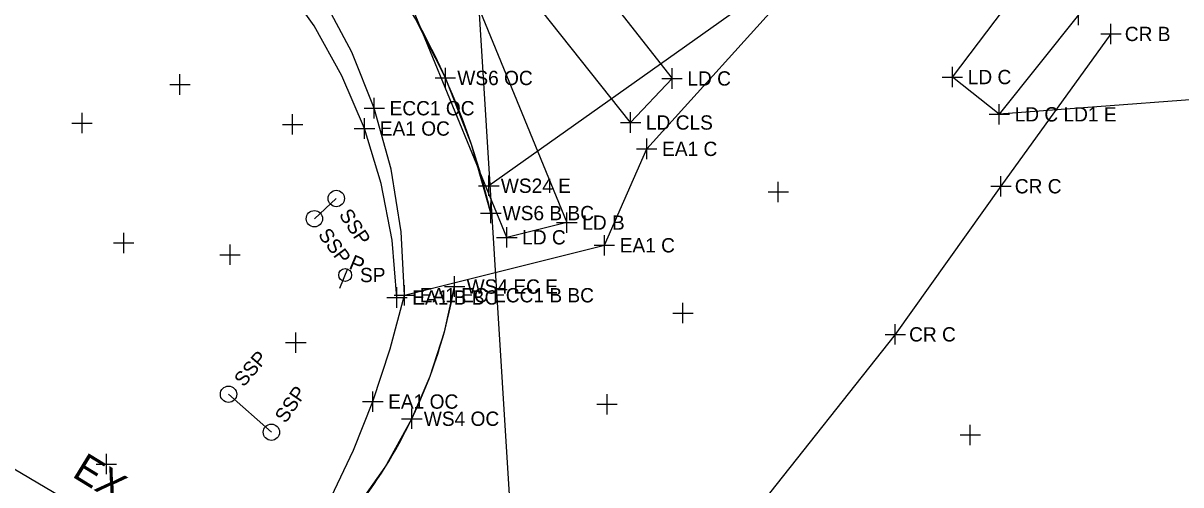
# Model space of a CAD drawing. Extents: x 1324236 to 1326110, y 459090 to 460782.
# Drawn here: x 1324926.6 to 1325040, y 459872.5 to 459917.7 of the extents above; entities that cross this region are included whole.
import ezdxf

# ---------------------------------------------------------------- set-up
doc = ezdxf.new("R2010")
doc.units = 0
for name, color, linetype in [('BD_X_Canopy', 7, 'Continuous'), ('DR_X_Ditch', 7, 'Continuous'), ('DR_X_Storm_Sewer', 7, 'Continuous'), ('DT_X_Contour_Minor', 7, 'Continuous'), ('DT_X_Island', 7, 'Continuous'), ('DT_X_Void', 7, 'Continuous'), ('DV_X_Property_Line', 7, 'Continuous'), ('E-RW-ODOT', 7, 'Continuous'), ('PM_X_Edge_Line', 7, 'Continuous'), ('PM_X_Stop_Line', 7, 'Continuous'), ('PV_X_Shoulder', 7, 'Continuous'), ('RD_X_Concrete_Barrier', 7, 'Continuous'), ('RW_X_CL', 7, 'Continuous'), ('RW_X_Esmt_SH', 7, 'Continuous'), ('RW_X_Fee_RW', 7, 'Continuous'), ('UT_X_Telecom', 7, 'Continuous'), ('VG_X_Flower_Bed', 7, 'Continuous')]:
    doc.layers.add(name, color=color, linetype=linetype)

msp = doc.modelspace()

# ---------------------------------------------------------------- linework, layer by layer
at = {"layer": 'BD_X_Canopy'}
msp.add_lwpolyline([(1325033.14, 459916.69), (1325022.37, 459901.78), (1325012.02, 459887.28), (1324998.48, 459870.18), (1324989.07, 459856.31)], dxfattribs=at)
at = {"layer": 'DR_X_Ditch'}
for points in [[(1324972.42, 459899.15), (1324970.52, 459905.87), (1324967.97, 459912.38), (1324967.97, 459912.38), (1324965.03, 459918.23), (1324961.57, 459923.78), (1324957.62, 459929), (1324957.62, 459929), (1324938.83, 459952.6), (1324918.89, 459977.84), (1324898.46, 460003.8), (1324879.21, 460028.23), (1324859.57, 460053.1)], [(1324927.09, 459828.14), (1324947.05, 459854.25), (1324958.95, 459869.83), (1324962.07, 459874.27), (1324964.69, 459879.02), (1324964.69, 459879.02), (1324966.48, 459883.2), (1324967.88, 459887.52), (1324968.88, 459891.96), (1324968.88, 459891.96)]]:
    msp.add_lwpolyline(points, dxfattribs=at)
at = {"layer": 'DR_X_Storm_Sewer'}
msp.add_line((1324996.53, 459919.05), (1324972.23, 459901.83), dxfattribs=at)
at = {"layer": 'DT_X_Contour_Minor'}
for p, q in [((1324955.15, 459898.6), (1324957.29, 459900.58)), ((1324950.94, 459877.7), (1324946.74, 459881.42))]:
    msp.add_line(p, q, dxfattribs=at)
for centre in [(1324957.29, 459900.58), (1324955.15, 459898.6), (1324946.74, 459881.42), (1324950.94, 459877.7)]:
    msp.add_circle(centre, 0.8, dxfattribs=at)
at = {"layer": 'DT_X_Island'}
for p, q in [((1325033.14, 459916.69), (1325022.37, 459901.78)), ((1325022.37, 459901.78), (1325012.02, 459887.28)), ((1325012.02, 459887.28), (1324998.48, 459870.18))]:
    msp.add_line(p, q, dxfattribs=at)
at = {"layer": 'DV_X_Property_Line'}
for p, q in [((1324961.01, 459908.42), (1324961.01, 459910.42)), ((1324960.01, 459909.42), (1324962.01, 459909.42)), ((1324960.05, 459906.43), (1324960.05, 459908.43)), ((1324959.05, 459907.43), (1324961.05, 459907.43)), ((1324987.69, 459904.44), (1324987.69, 459906.44)), ((1324986.69, 459905.44), (1324988.69, 459905.44)), ((1324983.54, 459895), (1324983.54, 459897)), ((1324982.54, 459896), (1324984.54, 459896)), ((1324963.96, 459890.11), (1324963.96, 459892.11)), ((1324962.23, 459890.89), (1324964.23, 459890.89)), ((1324962.96, 459891.11), (1324964.96, 459891.11)), ((1324963.23, 459889.89), (1324963.23, 459891.89)), ((1324959.87, 459880.7), (1324961.87, 459880.7)), ((1324960.87, 459879.7), (1324960.87, 459881.7))]:
    msp.add_line(p, q, dxfattribs=at)
at = {"layer": 'E-RW-ODOT'}
msp.add_line((1324989.68, 459622.77), (1324967.69, 459977.08), dxfattribs=at)
msp.add_line((1324989.68, 459622.77), (1324967.69, 459977.08), dxfattribs=at)
at = {"layer": 'PM_X_Edge_Line'}
for centre, radius, start, end in [((1324902.23, 459882.93), 72.04, 24.1308, 39.7503), ((1324902.23, 459882.93), 72.04, 13.0091, 24.1308), ((1324919.7, 459900.73), 49.95, 334.235, 349.8886), ((1324919.7, 459900.73), 49.95, 321.7901, 334.235)]:
    msp.add_arc(centre, radius, start, end, dxfattribs=at)
at = {"layer": 'PM_X_Stop_Line'}
msp.add_line((1324996.53, 459919.05), (1324972.23, 459901.83), dxfattribs=at)
at = {"layer": 'PV_X_Shoulder'}
for points in [[(1324963.96, 459891.11), (1324963.66, 459897.31), (1324962.68, 459903.44), (1324961.01, 459909.42), (1324961.01, 459909.42), (1324958.81, 459914.91), (1324956.03, 459920.13), (1324952.71, 459925.02), (1324952.71, 459925.02), (1324933.82, 459948.86), (1324913.96, 459974.1), (1324893.68, 459999.82), (1324874.27, 460024.12), (1324854.57, 460049.08)], [(1324963.23, 459890.89), (1324962.76, 459896.5), (1324961.7, 459902.04), (1324960.05, 459907.43), (1324960.05, 459907.43), (1324957.85, 459912.59), (1324955.11, 459917.49), (1324951.86, 459922.08), (1324951.86, 459922.08), (1324931.86, 459947.29), (1324912.16, 459972.56), (1324891.51, 459998.23), (1324872.09, 460022.39), (1324852.74, 460047.52)], [(1324925.49, 459829.15), (1324945.55, 459855.34), (1324956.78, 459871.33), (1324958.97, 459875.95), (1324960.87, 459880.7), (1324960.87, 459880.7), (1324962.58, 459885.86), (1324963.96, 459891.11), (1324963.96, 459891.11), (1324983.54, 459896), (1324987.69, 459905.44), (1325002.15, 459921.48), (1325006.99, 459922.03), (1325011.69, 459923.28), (1325011.69, 459923.28), (1325015.28, 459924.75), (1325018.67, 459926.62), (1325021.83, 459928.86), (1325021.83, 459928.86), (1325032.72, 459941.95), (1325043.21, 459955.43)]]:
    msp.add_lwpolyline(points, dxfattribs=at)
at = {"layer": 'RD_X_Concrete_Barrier'}
msp.add_line((1324957.63, 459891.8), (1324958.43, 459893.74), dxfattribs=at)
msp.add_circle((1324958.16, 459893.09), 0.63, dxfattribs=at)
at = {"layer": 'RW_X_CL'}
for p, q in [((1325033.14, 459915.69), (1325033.14, 459917.69)), ((1325032.14, 459916.69), (1325034.14, 459916.69)), ((1324941.98, 459910.74), (1324941.98, 459912.74)), ((1324967.97, 459911.38), (1324967.97, 459913.38)), ((1324940.98, 459911.74), (1324942.98, 459911.74)), ((1324966.97, 459912.38), (1324968.97, 459912.38)), ((1324931.4, 459907.97), (1324933.4, 459907.97)), ((1324932.4, 459906.97), (1324932.4, 459908.97)), ((1324953.01, 459906.83), (1324953.01, 459908.83)), ((1324952.01, 459907.83), (1324954.01, 459907.83)), ((1324972.23, 459900.83), (1324972.23, 459902.83)), ((1325000.57, 459900.22), (1325000.57, 459902.22)), ((1325022.37, 459900.78), (1325022.37, 459902.78)), ((1324971.23, 459901.83), (1324973.23, 459901.83)), ((1324999.57, 459901.22), (1325001.57, 459901.22)), ((1325021.37, 459901.78), (1325023.37, 459901.78)), ((1324972.42, 459898.15), (1324972.42, 459900.15)), ((1324971.42, 459899.15), (1324973.42, 459899.15)), ((1324936.48, 459895.23), (1324936.48, 459897.23)), ((1324935.48, 459896.23), (1324937.48, 459896.23)), ((1324946.89, 459894.07), (1324946.89, 459896.07)), ((1324945.89, 459895.07), (1324947.89, 459895.07)), ((1324968.88, 459890.96), (1324968.88, 459892.96)), ((1324967.88, 459891.96), (1324969.88, 459891.96)), ((1324991.23, 459888.37), (1324991.23, 459890.37)), ((1324990.23, 459889.37), (1324992.23, 459889.37)), ((1324953.33, 459885.47), (1324953.33, 459887.47)), ((1325012.02, 459886.28), (1325012.02, 459888.28)), ((1324952.33, 459886.47), (1324954.33, 459886.47)), ((1325011.02, 459887.28), (1325013.02, 459887.28)), ((1324983.8, 459879.44), (1324983.8, 459881.44)), ((1324964.69, 459878.02), (1324964.69, 459880.02)), ((1324982.8, 459880.44), (1324984.8, 459880.44)), ((1324963.69, 459879.02), (1324965.69, 459879.02)), ((1325019.37, 459876.43), (1325019.37, 459878.43)), ((1325018.37, 459877.43), (1325020.37, 459877.43)), ((1324934.78, 459873.58), (1324934.78, 459875.58)), ((1324933.78, 459874.58), (1324935.78, 459874.58))]:
    msp.add_line(p, q, dxfattribs=at)
at = {"layer": 'RW_X_Esmt_SH'}
for p, q in [((1325029.97, 459917.56), (1325029.97, 459919.56)), ((1324990.17, 459911.33), (1324990.17, 459913.33)), ((1325016.62, 459912.47), (1325018.62, 459912.47)), ((1325017.62, 459911.47), (1325017.62, 459913.47)), ((1324989.17, 459912.33), (1324991.17, 459912.33)), ((1324986.11, 459907.02), (1324986.11, 459909.02)), ((1325022.21, 459907.82), (1325022.21, 459909.82)), ((1324985.11, 459908.02), (1324987.11, 459908.02)), ((1325021.21, 459908.82), (1325023.21, 459908.82)), ((1324979.87, 459897.22), (1324979.87, 459899.22)), ((1324973.99, 459895.78), (1324973.99, 459897.78)), ((1324978.87, 459898.22), (1324980.87, 459898.22)), ((1324972.99, 459896.77), (1324974.99, 459896.77))]:
    msp.add_line(p, q, dxfattribs=at)
at = {"layer": 'RW_X_Fee_RW'}
for p, q in [((1324971.56, 459936.02), (1324990.17, 459912.33)), ((1324986.11, 459908.02), (1324966.78, 459932.34)), ((1324968.51, 459925.88), (1324979.87, 459898.22)), ((1324973.99, 459896.77), (1324962.59, 459924.46)), ((1325017.62, 459912.47), (1325025.06, 459922.31)), ((1325029.97, 459918.56), (1325022.21, 459908.82)), ((1325022.21, 459908.82), (1325017.62, 459912.47)), ((1324990.17, 459912.33), (1324986.11, 459908.02)), ((1325041.33, 459910.27), (1325022.21, 459908.82)), ((1324979.87, 459898.22), (1324973.99, 459896.77))]:
    msp.add_line(p, q, dxfattribs=at)
at = {"layer": 'VG_X_Flower_Bed'}
msp.add_line((1324916.01, 459879.81), (1325034.53, 459810.31), dxfattribs=at)

# ---------------------------------------------------------------- texts
at = {"layer": 'DT_X_Contour_Minor'}
for rotation, p in [(303.2906, (1324957.5, 459898.99)), (306.5684, (1324955.45, 459897.02)), (49.2735, (1324948.22, 459882.06)), (55.6591, (1324952.33, 459878.5))]:
    msp.add_text('SSP', height=1.4, rotation=rotation, dxfattribs=at).set_placement(p)
at = {"layer": 'DT_X_Void'}
msp.add_text('SP', height=1.4, dxfattribs=at).set_placement((1324959.61, 459892.39))
at = {"layer": 'DV_X_Property_Line'}
for s, p in [('ECC1 OC', (1324962.51, 459908.72)), ('EA1 OC', (1324961.55, 459906.73)), ('EA1 C', (1324989.19, 459904.74)), ('EA1 C', (1324985.04, 459895.3)), ('EA1 B BC', (1324964.73, 459890.19)), ('EA1 EC ECC1 B BC', (1324965.46, 459890.41)), ('EA1 OC', (1324962.37, 459880))]:
    msp.add_text(s, height=1.4, dxfattribs=at).set_placement(p)
at = {"layer": 'RD_X_Concrete_Barrier'}
msp.add_text('P', height=1.5, rotation=337.5827, dxfattribs=at).set_placement((1324958.43, 459893.74))
at = {"layer": 'RW_X_CL'}
for s, p in [('CR B', (1325034.5, 459915.99)), ('WS6 OC', (1324969.14, 459911.68)), ('WS24 E', (1324973.4, 459901.13)), ('CR C', (1325023.73, 459901.08)), ('WS6 B BC', (1324973.58, 459898.45)), ('WS4 EC E', (1324970.05, 459891.26)), ('CR C', (1325013.38, 459886.58)), ('WS4 OC', (1324965.86, 459878.32))]:
    msp.add_text(s, height=1.4, dxfattribs=at).set_placement(p)
at = {"layer": 'RW_X_Esmt_SH'}
for s, p in [('LD C', (1324991.67, 459911.63)), ('LD C', (1325019.12, 459911.77)), ('LD C LD1 E', (1325023.71, 459908.12)), ('LD CLS', (1324987.61, 459907.32)), ('LD B', (1324981.37, 459897.52)), ('LD C', (1324975.49, 459896.08))]:
    msp.add_text(s, height=1.4, dxfattribs=at).set_placement(p)
at = {"layer": 'UT_X_Telecom'}
msp.add_text('EX. 30" RCP', height=2.8, rotation=328.542, dxfattribs=at).set_placement((1324931.33, 459873.4))

doc.saveas('drawing.dxf')
